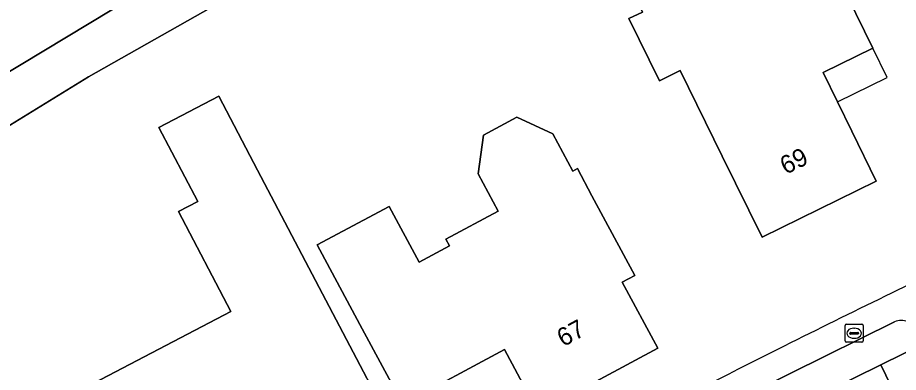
# Model space of a CAD drawing. Extents: x 157767 to 159172, y 387839 to 389425.
# Drawn here: x 158240.57 to 158289.25, y 388970.82 to 388990.44 of the extents above; entities that cross this region are included whole.
import ezdxf

# ---------------------------------------------------------------- set-up
doc = ezdxf.new("R2010")
doc.units = 0
for name, color, linetype in [('IMGEO_Brandkraan', 7, 'Continuous'), ('IMGEO_Erf', 7, 'Continuous'), ('IMGEO_Grasland_overig', 7, 'Continuous'), ('IMGEO_Pand', 7, 'Continuous'), ('IMGEO_Pand_nummerreeks', 7, 'Continuous'), ('IMGEO_Pand_overbouw', 7, 'Continuous'), ('IMGEO_Parkeervlak_open', 7, 'Continuous'), ('IMGEO_Rijbaan_lokaal_open', 7, 'Continuous'), ('IMGEO_Voetpad_open', 7, 'Continuous'), ('IMGEO_Waterloop', 7, 'Continuous')]:
    doc.layers.add(name, color=color, linetype=linetype)

msp = doc.modelspace()

# ---------------------------------------------------------------- linework, layer by layer
at = {"layer": 'IMGEO_Brandkraan'}
for p, q in [((158286.308, 388972.557), (158286.308, 388973.409)), ((158286.383, 388973.483), (158287.235, 388973.483)), ((158286.796, 388973.263), (158286.821, 388973.263)), ((158287.309, 388973.409), (158287.309, 388972.557)), ((158286.567, 388972.977), (158286.567, 388972.989)), ((158287.005, 388972.94), (158286.607, 388972.94)), ((158286.61, 388973.026), (158287.008, 388973.026)), ((158286.819, 388972.703), (158286.794, 388972.703)), ((158287.051, 388972.989), (158287.051, 388972.977)), ((158287.235, 388972.483), (158286.383, 388972.483))]:
    msp.add_line(p, q, dxfattribs=at)
for points in [[(158286.308, 388972.557), (158286.308, 388973.409)], [(158286.383, 388973.483), (158287.235, 388973.483)], [(158287.309, 388973.409), (158287.309, 388972.557)], [(158287.235, 388972.483), (158286.383, 388972.483)]]:
    msp.add_lwpolyline(points, dxfattribs=at)
for centre, radius, start, end in [((158286.385, 388973.407), 0.0765, 91.552, 178.448), ((158286.385, 388973.407), 0.0765, 91.552, 178.448), ((158287.233, 388973.407), 0.0765, 1.552, 88.448), ((158287.233, 388973.407), 0.0765, 1.552, 88.448), ((158286.607, 388972.986), 0.0403, 85.8775, 175.7526), ((158286.604, 388972.976), 0.0366, 178.938, 274.7102), ((158287.008, 388972.983), 0.043, 264.8664, 352.4533), ((158287.012, 388972.988), 0.0386, 1.7309, 96.639), ((158286.385, 388972.559), 0.0765, 181.552, 268.448), ((158286.385, 388972.559), 0.0765, 181.552, 268.448), ((158287.233, 388972.559), 0.0765, 271.552, 358.448), ((158287.233, 388972.559), 0.0765, 271.552, 358.448)]:
    msp.add_arc(centre, radius, start, end, dxfattribs=at)
for centre, major_axis, ratio, start_param, end_param in [((158286.795, 388972.983), (-0.387, 0.002), 0.722429, 4.712389, 7.853982), ((158286.82, 388972.983), (-0.39, 0.002), 0.717154, 1.570796, 4.712389)]:
    msp.add_ellipse(centre, major_axis=major_axis, ratio=ratio, start_param=start_param, end_param=end_param, dxfattribs=at)
at = {"layer": 'IMGEO_Erf'}
msp.add_lwpolyline([(158262.589, 388997.426), (158244.48, 388987.167), (158230.817, 388978.764), (158231.091, 388978.241), (158227.727, 388976.477), (158227.574, 388976.769), (158191.201, 388954.398), (158194.451, 388949.131), (158184.121, 388942.756), (158188.52, 388935.797), (158190.425, 388932.783), (158193.097, 388928.557), (158195.739, 388924.377), (158195.585, 388924.279), (158193.467, 388922.941), (158188.509, 388919.807), (158189.493, 388918.249), (158184.77, 388915.264), (158182.099, 388919.491), (158178.819, 388924.68), (158184.408, 388928.213), (158182.157, 388931.775), (158177.02, 388939.901), (158169.794, 388935.333)], dxfattribs=at)
for points in [[(158279.514, 388982.782), (158277.194, 388987.508), (158276.05, 388986.946), (158274.362, 388990.384), (158275.108, 388990.75), (158274.788, 388991.4), (158278.854, 388993.396), (158279.174, 388992.746), (158279.734, 388993.021), (158284.582, 388995.401), (158286.437, 388991.621), (158287.844, 388988.754), (158285.087, 388987.401), (158285.883, 388985.779), (158286.679, 388984.157), (158288.035, 388981.394), (158281.717, 388978.293)], [(158259.686, 388970.85), (158262.008, 388966.422), (158256.9, 388963.743), (158257.719, 388962.182), (158250.878, 388958.594), (158248.556, 388963.023), (158245.475, 388968.897), (158244.783, 388970.217), (158252.355, 388974.189), (158249.46, 388979.71), (158250.523, 388980.268), (158248.379, 388984.355), (158251.69, 388986.092), (158253.834, 388982.005)], [(158261.854, 388969.061), (158259.488, 388973.467), (158257.125, 388977.868), (158261.101, 388980.003), (158262.758, 388976.915), (158264.438, 388977.817), (158264.239, 388978.188), (158267.139, 388979.745), (158266.032, 388981.807), (158266.326, 388983.945), (158268.166, 388984.933), (158270.145, 388984.014), (158271.252, 388981.952), (158271.507, 388982.089), (158272.314, 388980.586), (158274.679, 388976.18), (158273.987, 388975.809), (158275.949, 388972.155), (158269.342, 388968.608), (158267.477, 388972.08)]]:
    msp.add_lwpolyline(points, close=True, dxfattribs=at)
for centre, radius, start, end in [((158575.426, 388387.503), 653.839, 115.517446, 116.606299), ((158579.773, 388378.828), 663.541, 116.606434, 118.315513)]:
    msp.add_arc(centre, radius, start, end, dxfattribs=at)
at = {"layer": 'IMGEO_Grasland_overig'}
for points in [[(158422.255, 389042.565), (158392.939, 389030.883), (158357.639, 389018.169), (158305.934, 389021.171), (158276.265, 389007.541), (158261.717, 389000), (158255.802, 388996.934), (158195.447, 388960.535), (158152.791, 388934.302), (158124.015, 388916.294), (158094.996, 388898.135), (158096.624, 388895.588), (158096.77, 388895.68), (158104.881, 388900.758), (158110.356, 388904.147), (158123.853, 388912.559), (158125.671, 388913.692), (158126.375, 388914.131), (158167.172, 388939.481), (158180.802, 388947.98)], [(158180.802, 388947.98), (158191.201, 388954.398), (158227.574, 388976.769), (158226.518, 388978.781), (158229.882, 388980.545), (158230.817, 388978.764), (158244.48, 388987.167), (158262.589, 388997.426), (158262.311, 388998.026), (158266.451, 388999.943), (158266.572, 388999.683), (158273.925, 389003.849), (158279.812, 389006.402), (158279.002, 389008.052), (158282.581, 389009.809), (158283.473, 389007.99), (158306.99, 389018.19)]]:
    msp.add_lwpolyline(points, dxfattribs=at)
at = {"layer": 'IMGEO_Pand'}
for points in [[(158287.844, 388988.754), (158286.437, 388991.621), (158284.582, 388995.401), (158279.734, 388993.021), (158279.174, 388992.746), (158278.854, 388993.396), (158274.788, 388991.4), (158275.108, 388990.75), (158274.362, 388990.384), (158276.05, 388986.946), (158277.194, 388987.508), (158279.514, 388982.782), (158281.717, 388978.293), (158288.035, 388981.394), (158286.679, 388984.157), (158285.883, 388985.779), (158285.087, 388987.401)], [(158259.686, 388970.85), (158253.834, 388982.005), (158251.69, 388986.092), (158248.379, 388984.355), (158250.523, 388980.268), (158249.46, 388979.71), (158252.355, 388974.189), (158244.783, 388970.217), (158245.475, 388968.897), (158248.556, 388963.023), (158250.878, 388958.594), (158257.719, 388962.182), (158256.9, 388963.743), (158262.008, 388966.422)], [(158267.139, 388979.745), (158264.239, 388978.188), (158264.438, 388977.817), (158262.758, 388976.915), (158261.101, 388980.003), (158257.125, 388977.868), (158259.488, 388973.467), (158261.854, 388969.061), (158267.477, 388972.08), (158269.342, 388968.608), (158275.949, 388972.155), (158273.987, 388975.809), (158274.679, 388976.18), (158272.314, 388980.586), (158271.507, 388982.089), (158271.252, 388981.952), (158270.145, 388984.014), (158268.166, 388984.933), (158266.326, 388983.945), (158266.032, 388981.807)]]:
    msp.add_lwpolyline(points, close=True, dxfattribs=at)
at = {"layer": 'IMGEO_Pand_overbouw'}
msp.add_lwpolyline([(158288.64, 388987.132), (158287.844, 388988.754), (158285.087, 388987.401), (158285.883, 388985.779)], close=True, dxfattribs=at)
at = {"layer": 'IMGEO_Parkeervlak_open'}
for points in [[(158289.033, 388973.615), (158283.301, 388970.768), (158280.104, 388969.18), (158269.311, 388963.55), (158265.986, 388961.736), (158262.031, 388959.521), (158256.385, 388956.232), (158251.011, 388953.179), (158248.392, 388951.606), (158246.509, 388950.443)], [(158280.925, 388967.608), (158288.276, 388971.231), (158290.725, 388972.438), (158292.236, 388973.183)]]:
    msp.add_lwpolyline(points, dxfattribs=at)
msp.add_arc((158289.409, 388972.696), 0.993, 67.8976, 112.2551, dxfattribs=at)
at = {"layer": 'IMGEO_Rijbaan_lokaal_open'}
msp.add_lwpolyline([(158288.276, 388971.231), (158290.466, 388966.742), (158292.919, 388967.939), (158290.725, 388972.438)], close=True, dxfattribs=at)
msp.add_lwpolyline([(158256.609, 388948.616), (158259.913, 388950.487), (158271.614, 388957.108), (158274.972, 388958.894), (158286.446, 388964.776), (158286.657, 388964.884), (158290.466, 388966.742), (158288.276, 388971.231), (158280.925, 388967.608)], dxfattribs=at)
at = {"layer": 'IMGEO_Voetpad_open'}
msp.add_lwpolyline([(158246.509, 388950.443), (158246.269, 388950.853), (158248.194, 388952.017), (158250.825, 388953.571), (158256.149, 388956.614), (158256.385, 388956.232), (158262.031, 388959.521), (158265.986, 388961.736), (158265.739, 388962.191), (158269.074, 388963.99), (158269.311, 388963.55), (158280.104, 388969.18), (158283.301, 388970.768), (158289.033, 388973.615)], dxfattribs=at)
for centre, radius, start, end in [((158575.426, 388387.503), 653.839, 115.517446, 116.606299), ((158289.409, 388972.696), 0.993, 67.8976, 112.2551), ((158579.773, 388378.828), 663.541, 116.606434, 118.315513)]:
    msp.add_arc(centre, radius, start, end, dxfattribs=at)
at = {"layer": 'IMGEO_Waterloop'}
msp.add_lwpolyline([(158032.126, 388857.966), (158033.542, 388860.466), (158091.141, 388895.723), (158094.996, 388898.135), (158124.015, 388916.294), (158152.791, 388934.302), (158195.447, 388960.535), (158255.802, 388996.934), (158261.717, 389000), (158276.265, 389007.541), (158305.934, 389021.171), (158357.639, 389018.169), (158392.939, 389030.883), (158422.255, 389042.565)], dxfattribs=at)

# ---------------------------------------------------------------- texts
at = {"layer": 'IMGEO_Pand_nummerreeks'}
for s, rotation, p in [('69', 26.1441, (158283.024, 388981.742)), ('67', 28.2293, (158270.725, 388972.211))]:
    msp.add_text(s, height=1, rotation=rotation, dxfattribs=at).set_placement(p)

doc.saveas('drawing.dxf')
